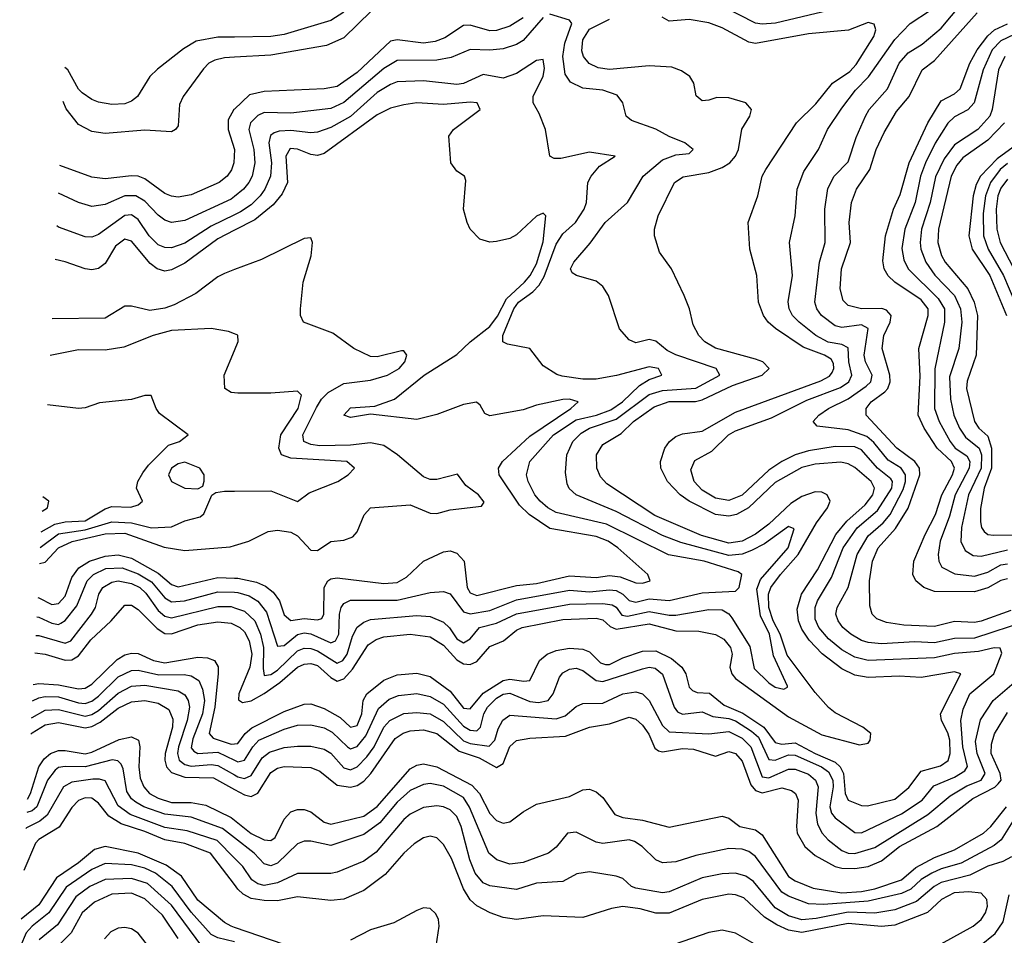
# Model space of a CAD drawing. Header units: inches. Extents: x 1173000 to 1307049, y 522583 to 678455.
# Tile 529 of 617: x 1199353 to 1202320, y 666083 to 668841. Entities that reach past the tile are written whole.
import ezdxf

# ---------------------------------------------------------------- set-up
doc = ezdxf.new("R2010")
doc.units = ezdxf.units.IN
doc.header["$MEASUREMENT"] = 0
doc.layers.add('B1696', color=7, linetype='Continuous')
doc.layers.add('B2606', color=7, linetype='Continuous')

msp = doc.modelspace()

# ---------------------------------------------------------------- linework, layer by layer
at = {"layer": 'B1696', "color": 5}
for points, elevation in [([(1200000, 668788.7), (1199950, 668788.1), (1199884.2, 668775.8), (1199846.4, 668753.6), (1199767.8, 668692.2), (1199745.4, 668670), (1199708.1, 668610), (1199690, 668595.7), (1199670, 668587.4), (1199630, 668585.8), (1199590, 668592.9), (1199570, 668600.4), (1199541, 668621), (1199530, 668632.1), (1199497.9, 668690), (1199489.1, 668697)], 1440), ([(1200000, 668728.1), (1199970, 668726.4), (1199940.5, 668719.5), (1199923.2, 668710), (1199906.8, 668693.2), (1199845.9, 668610), (1199834.1, 668585.9), (1199830, 668521.6), (1199822.6, 668510), (1199810, 668503), (1199730, 668508.5), (1199610, 668498.1), (1199570, 668504.3), (1199530, 668525.6), (1199492.5, 668572.5), (1199483.8, 668594.1)], 1420), ([(1200000, 668571.6), (1199998.2, 668570), (1199980.7, 668539.3), (1199981.4, 668510), (1199999.8, 668450), (1199998.3, 668410), (1199991, 668389), (1199977.7, 668370), (1199953.7, 668350), (1199870, 668313.6), (1199830, 668306.3), (1199810, 668308.9), (1199790, 668317.4), (1199730, 668361.6), (1199710, 668369.1), (1199690, 668371), (1199610, 668361.8), (1199570, 668366.6), (1199473.9, 668401.5)], 1380), ([(1200000, 668308.3), (1199990, 668300.4), (1199850, 668235.8), (1199810, 668230.1), (1199790, 668236.8), (1199770, 668251.9), (1199730, 668294.7), (1199703.2, 668310), (1199670, 668310.3), (1199610, 668283.8), (1199570, 668278.1), (1199530, 668290.1), (1199469.6, 668318)], 1360), ([(1200000, 668253.2), (1199930, 668218.9), (1199850, 668167.8), (1199810, 668153.3), (1199790, 668154.2), (1199770, 668163), (1199742.9, 668190), (1199710, 668239.2), (1199690, 668253.5), (1199670, 668251.3), (1199590, 668193.5), (1199570, 668186), (1199550, 668186.6), (1199470, 668215.9), (1199464.6, 668219.7)], 1340), ([(1200000, 668206.4), (1199950, 668180.3), (1199850, 668107.2), (1199810, 668086.9), (1199790, 668083.7), (1199766.8, 668090), (1199746, 668106), (1199690, 668173.7), (1199670, 668179.3), (1199641.8, 668158.2), (1199610, 668106.5), (1199590, 668091), (1199570, 668087.6), (1199550, 668090.5), (1199490, 668111.6), (1199459.4, 668118.3)], 1320), ([(1200000, 668088), (1199970, 668076.5), (1199950, 668066.2), (1199883.9, 668016.1), (1199818.2, 667981.8), (1199790, 667972), (1199744.7, 667964.7), (1199690, 667977.8), (1199670, 667977.8), (1199610, 667941.3), (1199450.2, 667939.4)], 1280), ([(1200000, 667894.5), (1199982, 667902), (1199930, 667910.2), (1199810, 667904.6), (1199755.1, 667890), (1199666.1, 667853.9), (1199610, 667845.4), (1199530, 667846), (1199444.5, 667829)], 1260), ([(1200000, 667717.1), (1199990, 667718), (1199970.5, 667730), (1199969.1, 667770), (1200000, 667844.4)], 1260), ([(1199417.3, 667298.2), (1199458.4, 667321.6), (1199490, 667328.6), (1199550, 667330.9), (1199610, 667367.8), (1199630, 667374.2), (1199688.1, 667371.9), (1199710, 667379.4), (1199722.6, 667390), (1199704.5, 667430), (1199708.6, 667450), (1199724.2, 667475.8), (1199741.1, 667498.9), (1199800.8, 667559.2), (1199834.8, 667570), (1199860.5, 667590), (1199774.4, 667654.4), (1199763.8, 667670), (1199749.1, 667709.1), (1199730, 667708.6), (1199690, 667696.9), (1199593.4, 667686.6), (1199550, 667671.2), (1199530, 667669.2), (1199436.9, 667680.7)], 1240), ([(1199414.9, 667251.3), (1199470, 667291.8), (1199550, 667303.8), (1199630, 667328.2), (1199690, 667325.5), (1199750, 667310.6), (1199810, 667313.2), (1199850, 667330.9), (1199897.1, 667342.9), (1199908.1, 667351.9), (1199931.4, 667408.6), (1199943.7, 667416.3), (1199970, 667420.7), (1200000, 667420.9)], 1260), ([(1199420.5, 667360.4), (1199436.5, 667370), (1199440.5, 667390), (1199422.7, 667403.2)], 1220), ([(1199412.4, 667202.7), (1199430, 667206.3), (1199469.9, 667250.1), (1199511.1, 667268.9), (1199610, 667292.3), (1199670, 667293.8), (1199788.2, 667251.8), (1199850, 667241.9), (1199987, 667253), (1200000, 667256.9)], 1280), ([(1199407.1, 667100.2), (1199410, 667099.7), (1199450, 667078.9), (1199470, 667082.1), (1199490, 667104.5), (1199510, 667160.9), (1199530.5, 667189.5), (1199562.7, 667210), (1199610, 667225), (1199650, 667228.7), (1199690, 667218.3), (1199770, 667174), (1199810, 667139.4), (1199830, 667132.8), (1199950, 667160.3), (1200000, 667158.9)], 1320), ([(1199404.2, 667042), (1199410, 667041.3), (1199450, 667022.4), (1199470, 667019.1), (1199477.2, 667022.8), (1199490, 667031), (1199525.1, 667074.9), (1199556.2, 667150), (1199575.4, 667170), (1199612.2, 667187.9), (1199662, 667190), (1199710, 667171.2), (1199750, 667147.9), (1199790, 667099.5), (1199810, 667087.2), (1199849.7, 667089.7), (1199950, 667117.2), (1200000, 667115.9)], 1340), ([(1199401.2, 666985.4), (1199410, 666985.6), (1199490, 666962.4), (1199506.4, 666970), (1199569.6, 667050.4), (1199580.8, 667070), (1199591.1, 667110), (1199602.9, 667130), (1199630, 667146.7), (1199650, 667150.4), (1199690, 667142.6), (1199715.2, 667130), (1199733.1, 667113.1), (1199770, 667061.2), (1199790, 667044.2), (1199810, 667038.8), (1199950, 667073.5), (1199990, 667072.7), (1200000, 667069.4)], 1360), ([(1199398.6, 666933.6), (1199430, 666929.9), (1199490, 666911.5), (1199510, 666912.2), (1199530, 666924.2), (1199567.4, 666972.6), (1199628.9, 667030), (1199670, 667077), (1199690, 667076.7), (1199710, 667063.7), (1199766.9, 667006.9), (1199790, 666992), (1199810, 666990.4), (1199890, 667018), (1199950, 667027.1), (1199990, 667023.2), (1200000, 667018.2)], 1380), ([(1199393.7, 666838.4), (1199410, 666841.2), (1199470, 666837.1), (1199530, 666824.8), (1199550, 666827), (1199570, 666839.1), (1199646.1, 666913.9), (1199670, 666927.4), (1199690, 666932.2), (1199710, 666931.1), (1199756.4, 666910), (1199790, 666903.1), (1199890, 666920.2), (1199918.6, 666918.6), (1199940.2, 666910), (1199951.2, 666891.2), (1199950.8, 666870.8), (1199940.7, 666770), (1199923.5, 666690), (1199936.1, 666676.1), (1199990, 666658.7), (1200000, 666659.7)], 1420), ([(1199391.1, 666788.5), (1199410, 666798.3), (1199430, 666802.2), (1199470, 666800.7), (1199530, 666782.8), (1199550, 666781.3), (1199570, 666788), (1199590, 666802.7), (1199650, 666861.2), (1199690, 666880.2), (1199710, 666881.2), (1199772.4, 666867.6), (1199848.1, 666868.1), (1199870, 666864.3), (1199892.3, 666850), (1199903.7, 666823.7), (1199909.3, 666790), (1199903.5, 666750), (1199874.8, 666674.8), (1199870, 666647.7), (1199877.2, 666637.2), (1199890, 666630.6), (1199950, 666634.6), (1200000, 666610.2)], 1440), ([(1199388.5, 666737.2), (1199390, 666738.8), (1199430, 666761), (1199470, 666763), (1199550, 666742.8), (1199570, 666747.4), (1199590, 666760.1), (1199650, 666812.3), (1199690, 666832.9), (1199730, 666836.2), (1199830, 666818.9), (1199850, 666806.9), (1199860.9, 666790), (1199864.8, 666770), (1199857.4, 666730), (1199831.3, 666650), (1199828, 666630), (1199833.6, 666610), (1199850, 666597.4), (1199870, 666592.5), (1199930, 666597.1), (1199950, 666594.5), (1200000, 666565.8)], 1460), ([(1199386, 666688.1), (1199390, 666692.5), (1199430, 666716.8), (1199470, 666723.2), (1199550, 666707.5), (1199570, 666711.2), (1199595.1, 666724.9), (1199650, 666766.7), (1199690, 666786.2), (1199730, 666790), (1199770, 666782.3), (1199802.7, 666762.7), (1199814, 666734), (1199813, 666710), (1199791.6, 666630), (1199790.4, 666610.4), (1199795.4, 666590), (1199810, 666572.6), (1199850, 666559.3), (1199936.9, 666556.9), (1200000, 666522.2)], 1480), ([(1199375.9, 666492.3), (1199385.6, 666510), (1199410, 666590), (1199426.2, 666613.8), (1199445.8, 666630), (1199470, 666638.9), (1199490, 666639.5), (1199550, 666629.1), (1199570, 666634), (1199652.1, 666672.1), (1199690, 666680.9), (1199710.3, 666670), (1199715.3, 666650), (1199711.6, 666590), (1199715.7, 666555.7), (1199726.7, 666530), (1199744, 666510), (1199770, 666495.8), (1199810, 666482.5), (1199870, 666483.1), (1199914.2, 666474.2), (1199990, 666437), (1200000, 666429.1)], 1520), ([(1200000, 666376.3), (1199964.2, 666404.2), (1199870, 666438.3), (1199790, 666447.9), (1199727.3, 666470), (1199703.2, 666483.2), (1199690, 666493.6), (1199675.3, 666515.3), (1199664.4, 666584.4), (1199658.2, 666598.2), (1199648.3, 666608.3), (1199631, 666611), (1199550, 666589.6), (1199490, 666591.4), (1199470, 666587.6), (1199459.6, 666580.4), (1199437, 666550), (1199404.4, 666470), (1199390, 666457.4), (1199373.9, 666452)], 1540), ([(1200000, 666315), (1199947.7, 666367.7), (1199857.4, 666397.4), (1199790, 666407.3), (1199686, 666446), (1199650, 666472.6), (1199610, 666547.9), (1199593.2, 666553.2), (1199572.8, 666552.8), (1199510, 666543.8), (1199484.8, 666530), (1199435.5, 666444.5), (1199413.7, 666426.3), (1199373.5, 666406.5), (1199371.4, 666404.3)], 1560), ([(1200000, 666235.1), (1199927.7, 666330), (1199850, 666358.8), (1199790, 666370.3), (1199730, 666395.7), (1199658.1, 666418.1), (1199621.5, 666441.5), (1199590, 666480.4), (1199570, 666495.2), (1199550, 666496.5), (1199530, 666488.5), (1199510, 666467.1), (1199471.5, 666408.5), (1199410, 666371.5), (1199399.9, 666360.1), (1199364.9, 666277.9)], 1580), ([(1200000, 666106.3), (1199989.8, 666109.8), (1199970, 666121), (1199890, 666188.7), (1199840.3, 666260.3), (1199794, 666294), (1199710, 666329.6), (1199610, 666350.2), (1199578.6, 666341.4), (1199530, 666300.5), (1199464.1, 666255.9), (1199410, 666174.8), (1199357.4, 666131.3)], 1620), ([(1200000, 666062.7), (1199950, 666075), (1199930, 666084.5), (1199870, 666151.9), (1199811.9, 666230), (1199762.2, 666270), (1199730, 666284.4), (1199690, 666295.1), (1199610, 666298.4), (1199570, 666280.7), (1199492.3, 666227.7), (1199440.6, 666150), (1199390.2, 666109.8), (1199372.4, 666090), (1199355, 666050), (1199352.7, 666040.3)], 1640), ([(1199901.9, 666050), (1199810, 666173.3), (1199738.2, 666238.2), (1199690, 666253.5), (1199610, 666250.2), (1199564.6, 666230), (1199521.6, 666198.4), (1199466.4, 666113.6), (1199411.1, 666068.9)], 1660), ([(1199830, 666072.8), (1199783.4, 666143.4), (1199730, 666192.1), (1199690, 666209.5), (1199630, 666206.5), (1199577.8, 666182.2), (1199540.9, 666150), (1199507.4, 666090), (1199447.3, 666030)], 1680), ([(1199761.9, 666021.9), (1199710, 666089.2), (1199690, 666101.8), (1199670, 666106.2), (1199650, 666104.1), (1199627.4, 666092.6), (1199607.9, 666072.1)], 1720)]:
    msp.add_lwpolyline(points, dxfattribs=dict(at, elevation=elevation))
at = {"layer": 'B1696', "color": 5, "elevation": 1260}
msp.add_lwpolyline([(1199850, 667507.9), (1199830, 667503.3), (1199810.1, 667490), (1199800.8, 667470), (1199810, 667449.6), (1199850, 667429.6), (1199890, 667428), (1199904.6, 667435.4), (1199908.9, 667451.1), (1199909, 667470), (1199896, 667490)], close=True, dxfattribs=at)
at = {"layer": 'B2606', "color": 5}
for points, elevation in [([(1201791.4, 668868.6), (1201630.1, 668830.1), (1201590, 668827.2), (1201570, 668830.7), (1201470, 668881.6)], 1440), ([(1202390, 667029.7), (1202230, 666977.8), (1202170, 666977.1), (1202110, 666963.9), (1202050, 666966.8), (1201950, 666961), (1201910, 666964.2), (1201890, 666971.1), (1201857.1, 666990), (1201833.6, 667010), (1201819, 667030), (1201812.8, 667050), (1201816.2, 667070), (1201849.3, 667130.7), (1201876.3, 667230), (1201910, 667286.5), (1201955.2, 667324.8), (1201975.6, 667350), (1202014.8, 667425.2), (1202022.4, 667450), (1202022.7, 667470), (1202009.4, 667489.4), (1201970, 667513.8), (1201927.2, 667567.2), (1201905.6, 667585.6), (1201850, 667605.3), (1201756.4, 667616.4), (1201743.6, 667630), (1201761.5, 667650), (1201790.2, 667670), (1201850, 667698.7), (1201903.4, 667736.6), (1201918, 667750), (1201921.4, 667770), (1201902.1, 667810), (1201897.4, 667830), (1201910, 667910.9), (1201890, 667921.9), (1201830, 667913.8), (1201810, 667918.3), (1201769.2, 667950), (1201755.2, 667970), (1201748.9, 667990), (1201763.4, 668110), (1201780.3, 668170), (1201779.3, 668270), (1201787.9, 668332.1), (1201807.2, 668370), (1201850, 668412.4), (1201874.1, 668485.9), (1201901.5, 668550), (1201913.3, 668570), (1201967.6, 668632.4), (1202003.6, 668710), (1202030, 668740.9), (1202072.4, 668767.6), (1202130, 668815.6), (1202192.3, 668890)], 1460), ([(1200000, 666610.2), (1200010, 666605.3), (1200030, 666610.6), (1200055.2, 666650), (1200073.8, 666670), (1200150, 666703.6), (1200190, 666715.7), (1200230, 666717.1), (1200270, 666707.4), (1200294.6, 666694.6), (1200340.4, 666650), (1200350, 666644.8), (1200370, 666650.9), (1200396.4, 666683.6), (1200433.7, 666766.3), (1200466.1, 666793.9), (1200494.8, 666805.2), (1200550, 666810.8), (1200590, 666801.7), (1200630, 666778.6), (1200690, 666712.6), (1200710, 666700.2), (1200730, 666698.9), (1200741.5, 666710), (1200751.8, 666750), (1200762.5, 666770), (1200790, 666797.4), (1200810, 666808.5), (1200830, 666811.7), (1200890, 666787.2), (1200916.2, 666783.8), (1200945.4, 666790), (1200960.5, 666810), (1200979.5, 666860.5), (1200990, 666873.7), (1201010, 666884.7), (1201030, 666886.9), (1201050, 666880.6), (1201090, 666850), (1201110, 666847), (1201230, 666884.9), (1201250, 666889.9), (1201267.7, 666887.7), (1201290, 666869.1), (1201325.3, 666770), (1201335.6, 666755.7), (1201350, 666748.3), (1201410, 666755.6), (1201441.9, 666741.9), (1201490, 666735.6), (1201510, 666728.3), (1201558, 666698), (1201579, 666679), (1201610, 666612.1), (1201630, 666609.7), (1201670, 666625.8), (1201690, 666625.4), (1201768.8, 666590), (1201790, 666575.1), (1201803.8, 666550), (1201804.6, 666530), (1201794.7, 666470), (1201799.6, 666450), (1201810, 666436.5), (1201870, 666392.4), (1201890, 666391.1), (1202010, 666448.6), (1202073, 666490), (1202107.6, 666532.4), (1202170, 666558.7), (1202201.5, 666578.5), (1202209.1, 666590.9), (1202195.4, 666650), (1202188.7, 666730), (1202195.7, 666764.3), (1202216.6, 666810), (1202288.1, 666870), (1202312.2, 666932.2), (1202307.7, 666947.7), (1202290, 666948.6), (1202242.5, 666937.5), (1202170, 666931.8), (1202110, 666918.9), (1201910, 666910.3), (1201870, 666920.6), (1201830, 666943), (1201790, 666975.8), (1201760.8, 667010), (1201750, 667034.9), (1201749.8, 667070), (1201757.3, 667090), (1201799.5, 667160.5), (1201834, 667250), (1201876.5, 667310), (1201938, 667362), (1201981.4, 667430), (1201982.9, 667450), (1201977.7, 667457.7), (1201937.7, 667490), (1201890, 667545.1), (1201870, 667553.8), (1201810, 667555), (1201730, 667542.1), (1201690, 667530.1), (1201649.6, 667510.4), (1201610, 667483.7), (1201530, 667408.3), (1201490, 667392), (1201450, 667399.2), (1201410, 667423.3), (1201385.6, 667450), (1201374.9, 667485.1), (1201387.4, 667512.6), (1201438.6, 667541.4), (1201489.1, 667590), (1201510, 667602.8), (1201618, 667642), (1201725.1, 667694.9), (1201826.8, 667733.2), (1201851.3, 667750), (1201860.5, 667770), (1201851.8, 667810), (1201850, 667852.7), (1201830, 667862.8), (1201789.4, 667869.4), (1201752.4, 667890), (1201701.5, 667930), (1201681.6, 667950), (1201671.4, 667970), (1201668.9, 667991.1), (1201682.1, 668070), (1201673.2, 668170), (1201690.1, 668250), (1201696.1, 668330), (1201716.1, 668383.9), (1201759.8, 668450), (1201787.3, 668510), (1201830, 668574.9), (1201871.4, 668628.6), (1201910.9, 668669.1), (1201990, 668781.4), (1202036.6, 668830), (1202097.2, 668870)], 1440), ([(1200412.7, 668867.3), (1200330, 668786.8), (1200277.1, 668762.9), (1200110, 668734.4), (1200000, 668728.1)], 1420), ([(1200330, 668863.8), (1200290, 668838.3), (1200150, 668796.3), (1200109.9, 668790.1), (1200000, 668788.7)], 1440), ([(1200000, 667069.4), (1200030, 667059.5), (1200061, 667030), (1200078.8, 666990), (1200087.3, 666950), (1200086.2, 666886.2), (1200090, 666865.5), (1200110, 666868), (1200130, 666881.4), (1200190, 666939.8), (1200210, 666947.6), (1200230, 666946.4), (1200250, 666939.1), (1200310, 666902.6), (1200326.6, 666910), (1200339.2, 666930), (1200355.8, 666984.2), (1200369.6, 667010.4), (1200390, 667026.2), (1200410, 667033.6), (1200550, 667045.9), (1200590, 667043), (1200630, 667025.6), (1200648.4, 667008.4), (1200670, 666976.2), (1200690, 666963.8), (1200710, 666975.3), (1200738.2, 667010), (1200790, 667022.7), (1200850, 667051.2), (1201010, 667080), (1201110, 667082.6), (1201137.9, 667077.9), (1201150, 667070.6), (1201167.5, 667047.5), (1201184.2, 667044.2), (1201250, 667058.5), (1201310, 667046.9), (1201330, 667047.1), (1201430, 667064.1), (1201470, 667062.7), (1201490, 667051.1), (1201499.2, 667039.2), (1201552.9, 666952.9), (1201566.7, 666886.7), (1201610, 666843.3), (1201630, 666829.9), (1201655.8, 666824.2), (1201667, 666830), (1201666.7, 666833.3), (1201624.2, 666924.2), (1201612.6, 666990), (1201585.1, 667045.1), (1201574.5, 667125.5), (1201585.5, 667154.5), (1201668.5, 667250), (1201686.6, 667306.6), (1201670, 667314), (1201597.6, 667262.4), (1201558.5, 667241.5), (1201530, 667230.6), (1201490, 667226.8), (1201345.6, 667265.6), (1201290, 667286.9), (1201150, 667359.7), (1201029.8, 667409.8), (1201009, 667429), (1201002.5, 667442.5), (1200997.2, 667477.2), (1201002, 667530), (1201019.3, 667570), (1201044.5, 667595.5), (1201069.5, 667610.5), (1201150, 667637.8), (1201250, 667711.8), (1201290, 667724.1), (1201390, 667730.7), (1201462.7, 667770), (1201451.3, 667790), (1201330, 667830.8), (1201304.2, 667844.2), (1201270, 667872.5), (1201250, 667877.2), (1201210, 667867.8), (1201190, 667876.5), (1201160.2, 667910), (1201127.2, 668010), (1201110, 668036.9), (1201090, 668053.6), (1201030.3, 668070.3), (1201018, 668078), (1201012.7, 668090), (1201022.8, 668110), (1201072.4, 668167.6), (1201117.6, 668230), (1201184.2, 668290), (1201232.2, 668370), (1201290, 668419), (1201330, 668433.4), (1201370, 668438), (1201382.8, 668450), (1201357.6, 668470), (1201310, 668488.6), (1201270, 668511.1), (1201196.9, 668536.9), (1201180.9, 668550), (1201170.2, 668590.2), (1201153.6, 668613.6), (1201110, 668628.3), (1201050, 668634.3), (1201012.7, 668652.7), (1200996.9, 668676.9), (1200989.6, 668729.6), (1200996.1, 668770), (1201016.9, 668830), (1201010, 668839.5), (1200950, 668858.1)], 1360), ([(1200000, 666659.7), (1200010, 666660.8), (1200032.4, 666690), (1200052.8, 666707.2), (1200150, 666757), (1200210, 666778.5), (1200230, 666779.9), (1200270, 666766), (1200318.2, 666738.2), (1200350, 666709.9), (1200370, 666714.9), (1200383.5, 666750), (1200388, 666790), (1200399.1, 666810), (1200450, 666850.9), (1200490, 666867.7), (1200550, 666872.1), (1200590, 666861.8), (1200650, 666818.2), (1200690, 666766.8), (1200710, 666765), (1200750, 666812.5), (1200810, 666850.4), (1200830, 666854.5), (1200871.9, 666848.1), (1200890.3, 666849.7), (1200919.5, 666910), (1200942.5, 666930), (1200970, 666940.8), (1201010, 666947.4), (1201050, 666944.7), (1201070, 666936.7), (1201102.9, 666902.9), (1201118.5, 666898.5), (1201130, 666898.6), (1201170, 666918.7), (1201230, 666938.9), (1201270, 666939.3), (1201316.6, 666916.6), (1201348.7, 666890), (1201360.1, 666870), (1201370.2, 666830.2), (1201380.3, 666820.3), (1201394.1, 666814.1), (1201431.6, 666811.6), (1201476.1, 666776.1), (1201532, 666752), (1201595.6, 666710), (1201630, 666662.9), (1201650, 666658.4), (1201690, 666662.3), (1201750, 666629.8), (1201810, 666604.5), (1201825.3, 666590), (1201835.8, 666570), (1201840.9, 666510), (1201849.1, 666490), (1201890, 666473.4), (1201907.4, 666472.6), (1201990, 666492.4), (1202032.4, 666527.6), (1202070, 666577.3), (1202127.3, 666592.7), (1202150.4, 666609.6), (1202157.1, 666630), (1202156.1, 666670), (1202150, 666692.8), (1202130.7, 666730), (1202128.1, 666750), (1202189, 666870), (1202170, 666876.2), (1202070, 666859.7), (1202002.9, 666862.9), (1201910, 666859.7), (1201870, 666866.5), (1201830, 666885.5), (1201770.7, 666930.7), (1201731.5, 666971.5), (1201710, 667004.6), (1201699.7, 667030), (1201695.4, 667064.6), (1201709.2, 667110), (1201756.7, 667183.3), (1201812.3, 667290), (1201845.3, 667330), (1201900.8, 667379.2), (1201923.4, 667410), (1201928.8, 667430), (1201919, 667450), (1201870, 667491.6), (1201850, 667503.1), (1201827.5, 667507.5), (1201750, 667501.8), (1201710, 667491.6), (1201630, 667446.8), (1201549.6, 667370), (1201512.5, 667350), (1201490, 667345.1), (1201450, 667350.5), (1201370.4, 667390.4), (1201343.4, 667410), (1201304.6, 667450), (1201285.2, 667490), (1201284.1, 667510), (1201296.9, 667550), (1201311.2, 667570), (1201330, 667585.1), (1201350, 667593.4), (1201410, 667601.6), (1201510, 667659), (1201766.9, 667753.1), (1201793.1, 667766.9), (1201801.5, 667778.5), (1201806.2, 667790), (1201805.2, 667805.2), (1201798, 667818), (1201778.5, 667830), (1201714, 667854), (1201630.7, 667910.7), (1201608.3, 667930), (1201594.3, 667950), (1201579.2, 667990), (1201574.7, 668070), (1201552.9, 668150), (1201547.8, 668230), (1201577.3, 668310), (1201590.1, 668370), (1201601.5, 668390), (1201693.8, 668530), (1201752.4, 668587.6), (1201802.2, 668650), (1201854.8, 668685.2), (1201874.1, 668705.9), (1201927, 668790), (1201932.6, 668810), (1201927.4, 668827.4), (1201910, 668832.7), (1201850.6, 668809.4), (1201730, 668798.2), (1201570, 668768.9), (1201550, 668773), (1201470, 668816.2), (1201430, 668831.7), (1201370, 668841.2), (1201310, 668836.3), (1201289, 668849)], 1420), ([(1200930, 668848), (1200870, 668778), (1200850, 668766.5), (1200810, 668753.4), (1200770, 668749.1), (1200710, 668751.3), (1200652.9, 668727.1), (1200610, 668718.9), (1200490, 668717.9), (1200450, 668694.1), (1200330, 668591.8), (1200290, 668573.3), (1200170, 668559), (1200090, 668560.9), (1200070, 668552.4), (1200047.9, 668530), (1200043.2, 668510), (1200058, 668450), (1200061.1, 668410), (1200053.2, 668370), (1200043.2, 668350), (1200027.6, 668330), (1200000, 668308.3)], 1360), ([(1200870, 668846.1), (1200830, 668821.7), (1200790, 668808.9), (1200770, 668807.7), (1200710, 668824.2), (1200690, 668823.4), (1200633.7, 668786.3), (1200604.9, 668775.1), (1200569.4, 668770.6), (1200490, 668780.5), (1200470, 668775.8), (1200370, 668681.7), (1200310, 668639.9), (1200270, 668632.3), (1200090, 668624.6), (1200045.8, 668614.2), (1200000, 668571.6)], 1380), ([(1200000, 667018.2), (1200016.2, 667010), (1200030, 666996.5), (1200044.7, 666970), (1200052.4, 666930), (1200046.8, 666890), (1200013.1, 666810), (1200012.2, 666792.2), (1200023.8, 666783.8), (1200050, 666788.7), (1200090, 666810.8), (1200136.3, 666843.7), (1200190, 666890.4), (1200210, 666899.6), (1200230, 666901.1), (1200250, 666895.4), (1200290, 666859.5), (1200310, 666847.7), (1200330, 666854.7), (1200355.3, 666884.7), (1200402.8, 666957.2), (1200426.6, 666973.4), (1200450, 666981.5), (1200530, 666989.7), (1200590, 666981.9), (1200630, 666956.7), (1200670, 666912.9), (1200690, 666900.2), (1200710, 666898.8), (1200730, 666907.1), (1200770, 666952.8), (1200810.6, 666969.4), (1200850, 667002.1), (1200866.6, 667010), (1200990, 667034.3), (1201090, 667038.4), (1201110, 667032.8), (1201132.4, 667012.4), (1201150, 667004.6), (1201250, 667021.1), (1201330, 666999.7), (1201399.2, 666999.2), (1201450, 666988.5), (1201474.6, 666974.6), (1201494.8, 666950), (1201499.9, 666930), (1201493.1, 666890), (1201499, 666870), (1201510, 666856.3), (1201670, 666741), (1201770, 666686.3), (1201883.7, 666656.3), (1201910, 666661.7), (1201915.9, 666670), (1201918, 666690), (1201894, 666710), (1201810, 666752.3), (1201790, 666768.4), (1201750, 666813.9), (1201666, 666926), (1201644.7, 666990), (1201623.1, 667030), (1201610.4, 667070), (1201609.5, 667110), (1201616.1, 667130), (1201645.1, 667170), (1201698.6, 667230), (1201754.5, 667325.5), (1201787, 667370), (1201795.6, 667390), (1201785.9, 667410), (1201770, 667417.3), (1201750, 667418.2), (1201710, 667404.9), (1201676.9, 667383.1), (1201610, 667321.2), (1201570, 667290.8), (1201530, 667270.3), (1201490, 667264), (1201407.2, 667287.2), (1201267.2, 667347.2), (1201122.5, 667442.5), (1201103.6, 667463.6), (1201091.7, 667490), (1201090.9, 667530), (1201110, 667560.8), (1201165.4, 667594.6), (1201202.3, 667630), (1201265, 667675), (1201310, 667690.5), (1201389.3, 667690.7), (1201410, 667695.3), (1201501.3, 667738.7), (1201590.7, 667770), (1201611.4, 667790), (1201591.9, 667810), (1201570, 667818.6), (1201450, 667851), (1201417.8, 667870), (1201399.8, 667890), (1201382.1, 667922.1), (1201371.6, 667970), (1201355, 668010), (1201316.9, 668090), (1201280.7, 668140.7), (1201266.2, 668190), (1201265.4, 668210), (1201276.8, 668250), (1201326, 668350), (1201352.3, 668367.7), (1201430, 668381.1), (1201470, 668395.6), (1201493, 668410), (1201510.2, 668429.8), (1201518.6, 668450), (1201528.6, 668511.4), (1201553.2, 668550), (1201557.9, 668570), (1201540.9, 668590), (1201490, 668605.8), (1201453.5, 668606.5), (1201430, 668598.2), (1201410, 668596.9), (1201391.4, 668611.4), (1201384.2, 668650), (1201372.4, 668670), (1201347.3, 668687.3), (1201318, 668698), (1201250, 668701.7), (1201130, 668691.2), (1201095.6, 668695.6), (1201068.6, 668708.6), (1201051.8, 668730), (1201046.8, 668746.8), (1201050, 668780.3), (1201070, 668812), (1201130, 668842.4)], 1380), ([(1202339.3, 667060.7), (1202250, 667028.8), (1202230, 667024.5), (1202170, 667028.4), (1202110, 667012.6), (1202017.1, 667017.1), (1201964.6, 667024.6), (1201936, 667036), (1201922, 667050), (1201915.3, 667075.3), (1201914.2, 667150), (1201922.5, 667210), (1201939.6, 667250), (1201992.2, 667307.8), (1202030.5, 667369.5), (1202065.7, 667470), (1202064.6, 667490), (1202050.9, 667510), (1201996.3, 667550), (1201904.2, 667650), (1201904, 667670), (1201919.2, 667690), (1201960, 667720), (1201968.8, 667730), (1201975.6, 667750), (1201974.6, 667770), (1201952.1, 667850), (1201956.9, 667890), (1201976.4, 667930), (1201979.6, 667950), (1201965.4, 667965.4), (1201950.9, 667970.9), (1201890.1, 667970.1), (1201850, 667979.6), (1201834.6, 667994.6), (1201825.8, 668030), (1201829.7, 668090), (1201856.2, 668170), (1201852.1, 668230), (1201859.5, 668290), (1201874.7, 668330), (1201914.7, 668390), (1201934.4, 668450), (1201958.4, 668501.6), (1201995.4, 668564.6), (1202033.5, 668610), (1202072.8, 668690), (1202110, 668718.5), (1202238.5, 668861.5)], 1480), ([(1202330, 667156.1), (1202310, 667151.7), (1202270, 667129.1), (1202230, 667117.5), (1202110, 667118.8), (1202077.8, 667130), (1202053.9, 667150), (1202044.7, 667170), (1202047.9, 667210), (1202081.5, 667290), (1202112.7, 667350), (1202132.1, 667410), (1202163.9, 667470), (1202169.6, 667490), (1202160.6, 667510), (1202118, 667550), (1202078.7, 667610), (1202060.5, 667650), (1202066.8, 667766.8), (1202062.3, 667850), (1202091.1, 667950), (1202090.3, 667970), (1202070, 667996.7), (1201990.1, 668050), (1201969.6, 668069.6), (1201958.5, 668090), (1201954.3, 668114.3), (1201962.4, 668190), (1201986.2, 668270), (1202005.8, 668314.2), (1202033, 668410), (1202089.5, 668530), (1202130, 668596.5), (1202170, 668617.6), (1202187.3, 668632.7), (1202215.7, 668710), (1202238, 668750), (1202270, 668792.1), (1202290.8, 668810), (1202330, 668828.6)], 1520), ([(1202350, 668795.9), (1202310, 668777), (1202283.8, 668750), (1202256, 668690), (1202229.3, 668590), (1202210.3, 668569.7), (1202170, 668548.6), (1202150, 668529.4), (1202111.3, 668468.7), (1202082.1, 668410), (1202067.3, 668370), (1202051, 668290), (1202020.5, 668210), (1202011.5, 668151.5), (1202017.1, 668117.1), (1202030.4, 668090), (1202120.8, 668000.8), (1202139.8, 667970), (1202140.3, 667930), (1202110.9, 667789.1), (1202109.5, 667670), (1202123.5, 667630), (1202156.8, 667570), (1202172.3, 667550), (1202207.1, 667527.1), (1202215.8, 667510), (1202214.2, 667490), (1202172.2, 667410), (1202154.6, 667345.4), (1202126.7, 667270), (1202120.8, 667230), (1202122.6, 667210), (1202131.4, 667191.4), (1202171.1, 667171.1), (1202230, 667164.7), (1202270, 667176.4), (1202310, 667198.4), (1202330, 667202.1)], 1540), ([(1202321.5, 668730), (1202302.5, 668690), (1202283.5, 668570), (1202276.5, 668550), (1202239.9, 668510), (1202170, 668463.5), (1202138.5, 668421.5), (1202112.5, 668367.5), (1202096.6, 668290), (1202070.6, 668210), (1202066.2, 668170), (1202068.6, 668150), (1202083.1, 668110), (1202111.1, 668071.1), (1202170, 668010.5), (1202187.9, 667970), (1202192.3, 667930), (1202183.3, 667850), (1202154.6, 667765.4), (1202157.9, 667697.9), (1202167.5, 667650), (1202184.8, 667610), (1202203.3, 667583.3), (1202244.6, 667550), (1202251.7, 667530), (1202249.9, 667490), (1202211.9, 667410), (1202190.7, 667310.7), (1202189.2, 667269.2), (1202201.7, 667241.7), (1202226.7, 667226.7), (1202250, 667225), (1202330, 667243.5)], 1560), ([(1200000, 667115.9), (1200010, 667115.7), (1200044.8, 667104.8), (1200070, 667089), (1200096.2, 667056.2), (1200130, 666954.1), (1200150, 666956.1), (1200190, 666989.2), (1200210, 666993.6), (1200230, 666990.4), (1200290, 666963.6), (1200304.1, 666970), (1200314.9, 666990), (1200316.4, 667050), (1200321.4, 667070), (1200330, 667082.4), (1200350, 667091.8), (1200490, 667092.5), (1200590, 667115.1), (1200630, 667118.8), (1200650, 667111.2), (1200690, 667056.6), (1200710, 667051.2), (1200770, 667061.1), (1200850, 667093.3), (1201010, 667122), (1201070, 667117.5), (1201130, 667123.8), (1201150, 667120.9), (1201170.2, 667110.2), (1201190, 667091.4), (1201210, 667086), (1201250, 667095.9), (1201310, 667090.7), (1201410, 667114.1), (1201510, 667119.6), (1201520.7, 667130), (1201529.4, 667169.4), (1201517.6, 667177.6), (1201415.5, 667210), (1201308.4, 667228.4), (1201121.5, 667321.5), (1200970, 667355.9), (1200944.4, 667370), (1200921.6, 667390), (1200905.2, 667410), (1200884.8, 667450), (1200880.4, 667470), (1200890.1, 667510), (1200961.9, 667590), (1201030, 667635.6), (1201090.7, 667650), (1201134.1, 667665.9), (1201169.5, 667690), (1201221.1, 667738.9), (1201250, 667756.6), (1201288.2, 667770), (1201277.7, 667790), (1201250, 667795.6), (1201151.2, 667768.8), (1201090, 667757.9), (1201050, 667757.6), (1200987.3, 667767.3), (1200972, 667772), (1200930, 667798), (1200890.2, 667850.2), (1200823.1, 667863.1), (1200808.9, 667870), (1200809.2, 667890), (1200841.6, 667970), (1200855.8, 667990), (1200898.7, 668021.3), (1200918.5, 668041.5), (1200933.2, 668066.8), (1200970, 668164.7), (1200990, 668195.6), (1201027.9, 668230), (1201053.6, 668270), (1201061.2, 668290), (1201065.4, 668350), (1201075.1, 668370), (1201100, 668400), (1201147.7, 668430), (1201070, 668441.6), (1200983.2, 668423.2), (1200963, 668423), (1200950.3, 668430.3), (1200937.6, 668510), (1200918.4, 668558.4), (1200900.2, 668590), (1200900.1, 668610), (1200930, 668671.2), (1200934, 668694), (1200930, 668721.5), (1200910, 668717.9), (1200850, 668679.3), (1200810, 668665.1), (1200750, 668676), (1200690, 668649.1), (1200670, 668645.4), (1200570, 668657.1), (1200490, 668653.3), (1200470, 668646.2), (1200430, 668621.5), (1200350, 668549.2), (1200290, 668516), (1200250, 668502.5), (1200230, 668500.4), (1200170, 668507.5), (1200134.7, 668505.3), (1200120, 668500), (1200108.2, 668491.8), (1200103.1, 668470), (1200111.3, 668410), (1200108.3, 668370), (1200091.9, 668330), (1200077.3, 668310), (1200050, 668283.6), (1200018, 668262), (1200000, 668253.2)], 1340), ([(1200000, 667158.9), (1200010, 667158.6), (1200066.3, 667146.3), (1200094, 667134), (1200116.4, 667116.4), (1200135.6, 667090), (1200150, 667047.9), (1200170, 667031.1), (1200210, 667037.4), (1200250, 667032.9), (1200262.9, 667037.1), (1200269.7, 667050.3), (1200270.1, 667129.9), (1200281, 667150), (1200290, 667156.7), (1200310, 667159.9), (1200450, 667141.9), (1200490, 667145.2), (1200518.8, 667161.2), (1200570.1, 667209.9), (1200630, 667237.4), (1200650, 667241.1), (1200670, 667233.3), (1200692.5, 667210), (1200700.9, 667130), (1200710, 667114.5), (1200730, 667105.9), (1200850, 667136.6), (1200910, 667142.5), (1201010, 667165.2), (1201090, 667160.2), (1201130, 667166.5), (1201162.6, 667162.6), (1201210, 667144.9), (1201230, 667143.9), (1201253, 667150), (1201245.7, 667170), (1201155.6, 667250), (1201125.8, 667270), (1201090, 667284), (1200950, 667308.3), (1200888, 667350), (1200858.7, 667378.7), (1200797.4, 667470), (1200795.5, 667490), (1200808, 667510), (1200890, 667586.1), (1201013.6, 667670), (1201035.5, 667690), (1201010, 667697.6), (1200990, 667696.7), (1200910, 667679.2), (1200870, 667665.4), (1200770, 667647.6), (1200754.6, 667654.6), (1200740, 667680), (1200729.2, 667689.2), (1200690, 667681.5), (1200610, 667651.1), (1200550, 667636.3), (1200410, 667652.4), (1200350, 667642.9), (1200329.6, 667650), (1200350, 667671.5), (1200423, 667677), (1200481.9, 667698.1), (1200571.3, 667770), (1200670, 667832), (1200710.3, 667870), (1200770, 667916.2), (1200792.3, 667947.7), (1200820, 668000), (1200874.1, 668050), (1200890.8, 668070), (1200910, 668105.1), (1200930, 668171.8), (1200938.2, 668250), (1200930, 668258.6), (1200910, 668249.2), (1200850, 668192.6), (1200830, 668181.5), (1200790, 668172.8), (1200770, 668170.3), (1200739.9, 668179.9), (1200710.3, 668210), (1200700.9, 668230), (1200690.3, 668270), (1200697, 668357), (1200693, 668370), (1200670, 668384.4), (1200651.8, 668410), (1200645.8, 668490), (1200659.7, 668510), (1200740.2, 668570), (1200731.8, 668590), (1200710, 668592.6), (1200630, 668585.3), (1200550, 668590.4), (1200510, 668584.8), (1200470, 668574.2), (1200430, 668554.8), (1200270, 668437.4), (1200250, 668431.8), (1200230, 668434.4), (1200190, 668450.7), (1200167.5, 668452.5), (1200155.3, 668430), (1200159.8, 668350), (1200143.6, 668316.4), (1200116.7, 668283.3), (1200061.5, 668238.5), (1200000, 668206.4)], 1320), ([(1202321, 668530), (1202270, 668477.7), (1202195.3, 668424.7), (1202177.2, 668402.8), (1202160, 668370), (1202121.3, 668210), (1202119.5, 668170), (1202130.4, 668130.4), (1202141.4, 668110), (1202210, 668030), (1202229.1, 667990), (1202239.7, 667950), (1202235.5, 667830), (1202208.1, 667751.9), (1202206.3, 667730), (1202229.8, 667630), (1202243.6, 667610), (1202270, 667586.5), (1202281.7, 667550), (1202281.6, 667490), (1202259.7, 667430), (1202248.7, 667368.7), (1202248.1, 667328.1), (1202251.1, 667311.1), (1202259.2, 667299.2), (1202270.1, 667290.1), (1202287.7, 667287.7), (1202390, 667289.3)], 1580), ([(1202391.1, 668488.9), (1202298.3, 668421.7), (1202248.5, 668370), (1202235.5, 668344.5), (1202226.2, 668310), (1202213.2, 668190), (1202223.7, 668150), (1202276.8, 668070), (1202326.9, 667950)], 1620), ([(1202330, 668407.7), (1202307.9, 668390), (1202278.7, 668350), (1202263.1, 668310), (1202256.7, 668256.7), (1202257.3, 668190), (1202271.9, 668150), (1202317.7, 668070), (1202369, 667950)], 1640), ([(1202330, 668360.2), (1202310, 668333.7), (1202300.9, 668310), (1202296, 668270), (1202297.7, 668210), (1202307.2, 668170), (1202349, 668090)], 1660), ([(1200000, 667256.9), (1200043.7, 667270), (1200101.2, 667298.8), (1200130, 667303.4), (1200170, 667297.2), (1200190, 667286.5), (1200230, 667242.7), (1200250, 667242), (1200290, 667269.3), (1200330, 667273), (1200357.2, 667282.8), (1200370, 667297.6), (1200390.8, 667349.2), (1200410, 667370.8), (1200530, 667379.7), (1200590, 667354), (1200610, 667353.6), (1200650, 667364.4), (1200744.9, 667375.1), (1200752.4, 667387.6), (1200735.9, 667410), (1200697.4, 667437.4), (1200672.2, 667472.2), (1200610, 667455.6), (1200590, 667455.7), (1200570, 667463.3), (1200491.8, 667530), (1200450, 667558.4), (1200410, 667565.9), (1200350, 667558.8), (1200256.9, 667556.9), (1200230, 667560.7), (1200209.2, 667570), (1200206.5, 667590), (1200247, 667673), (1200262.3, 667697.7), (1200282.5, 667717.5), (1200330, 667745.2), (1200410, 667755.4), (1200460.8, 667770), (1200496.3, 667790), (1200513.7, 667810), (1200519.5, 667830), (1200510, 667843.5), (1200503.4, 667843.4), (1200430, 667825.4), (1200410, 667826.6), (1200359.6, 667850), (1200296.3, 667896.3), (1200208.4, 667930), (1200198.9, 667950), (1200198.8, 667970), (1200206.9, 668050), (1200231.2, 668130), (1200234.7, 668170), (1200230, 668184), (1200210, 668181.8), (1200081, 668119), (1200000, 668088)], 1280), ([(1200000, 667844.4), (1200011.1, 667871.1), (1200010, 667890.4), (1200000, 667894.5)], 1260), ([(1200000, 667420.9), (1200110, 667421.4), (1200190.1, 667389.9), (1200224.7, 667415.3), (1200311.2, 667450), (1200342.4, 667470), (1200362, 667490), (1200339.1, 667510), (1200170, 667519.7), (1200141.8, 667530), (1200133.5, 667550), (1200139.9, 667590), (1200192.4, 667670), (1200202.5, 667710), (1200190, 667722), (1200110, 667715.7), (1200010, 667716.1), (1200000, 667717.1)], 1260), ([(1200000, 666565.8), (1200010, 666560.1), (1200030, 666555.3), (1200050, 666564.1), (1200083.3, 666616.7), (1200105.3, 666634.7), (1200150, 666648.3), (1200190, 666652.8), (1200230, 666652.3), (1200270, 666643.7), (1200290, 666631), (1200330, 666586.8), (1200350, 666581.2), (1200370, 666589.6), (1200399.4, 666620.6), (1200421.1, 666650), (1200450.2, 666709.8), (1200468, 666730), (1200510, 666750.5), (1200550, 666754.1), (1200590, 666749.5), (1200630, 666726.8), (1200690, 666668.1), (1200710, 666660.1), (1200767.7, 666652.3), (1200785.1, 666670), (1200795.1, 666704.9), (1200809.2, 666730.8), (1200830, 666745.3), (1200970, 666734.4), (1200996.6, 666743.4), (1201030, 666771.6), (1201050, 666781), (1201110, 666782.3), (1201170, 666809.6), (1201210, 666816.2), (1201230, 666809.5), (1201250, 666790), (1201290, 666714.4), (1201310, 666695.4), (1201430, 666689), (1201490, 666696.2), (1201530, 666676.2), (1201556.1, 666650), (1201590, 666560.4), (1201610, 666556.7), (1201670, 666583.4), (1201690, 666582.7), (1201730, 666567.6), (1201750.9, 666550), (1201759.5, 666530), (1201752.2, 666450), (1201757.6, 666417.6), (1201770.7, 666390.7), (1201789.4, 666370), (1201830, 666338), (1201850, 666329.7), (1201870, 666328.8), (1201930, 666346.7), (1202090, 666446.3), (1202157, 666503), (1202207.2, 666532.8), (1202250.8, 666550), (1202262.7, 666570), (1202238.6, 666630), (1202233.6, 666666.4), (1202248.7, 666731.3), (1202286.2, 666790), (1202357.2, 666850)], 1460), ([(1200000, 666522.2), (1200030, 666505.7), (1200050, 666500.8), (1200070, 666510.4), (1200110, 666573.2), (1200130, 666586.2), (1200150, 666591.4), (1200230, 666587.7), (1200257.4, 666577.4), (1200310, 666535.3), (1200350, 666529.3), (1200370, 666533.5), (1200390, 666546.8), (1200410.8, 666570), (1200484.6, 666675.4), (1200508.3, 666691.7), (1200530, 666698.2), (1200570, 666701.6), (1200610, 666690.5), (1200677.5, 666637.5), (1200737.2, 666617.2), (1200790, 666587.7), (1200810, 666599.9), (1200830, 666650.9), (1200850, 666669.5), (1200890, 666676.4), (1200997.5, 666682.5), (1201070, 666709.9), (1201130, 666719.9), (1201190, 666739.5), (1201210, 666734.1), (1201230, 666716.1), (1201248.3, 666688.3), (1201266.7, 666646.7), (1201278.2, 666638.2), (1201290, 666635.4), (1201350, 666645.4), (1201383.6, 666643.6), (1201450, 666622.7), (1201490, 666636.7), (1201510, 666630.7), (1201530, 666607), (1201556.3, 666536.3), (1201570, 666519.2), (1201590, 666512), (1201650, 666526.4), (1201679.1, 666519.1), (1201690.9, 666510), (1201699, 666490), (1201693.6, 666410), (1201696.2, 666390), (1201718.7, 666350), (1201750, 666323.4), (1201810, 666290.2), (1201830, 666285), (1201870, 666283.6), (1201910, 666290.2), (1201950, 666307.1), (1202004.5, 666350), (1202116.7, 666410), (1202225.3, 666494.7), (1202291.1, 666528.9), (1202301.5, 666538.5), (1202310.2, 666550), (1202307.3, 666570), (1202280.7, 666630), (1202281.3, 666658.7), (1202290.2, 666689.8), (1202330, 666753.8)], 1480), ([(1200000, 666429.1), (1200050, 666389.7), (1200090, 666370.6), (1200110, 666368), (1200122.7, 666377.3), (1200150, 666432.4), (1200170, 666454.1), (1200190, 666461.8), (1200210, 666461.9), (1200230, 666454.2), (1200270, 666423.5), (1200290, 666417.4), (1200390, 666441.9), (1200430, 666470.9), (1200530, 666584.5), (1200550, 666595.4), (1200570, 666599.4), (1200610, 666590.2), (1200715.2, 666535.2), (1200738.5, 666510), (1200770, 666449.9), (1200790, 666428), (1200810, 666420.1), (1200830, 666423.9), (1200870, 666455), (1200910, 666478), (1201010, 666500.5), (1201050, 666520.7), (1201070, 666523.2), (1201090, 666514.5), (1201110, 666497.3), (1201146.2, 666446.2), (1201170, 666437.1), (1201230, 666429), (1201310, 666408.2), (1201470, 666441.6), (1201490, 666435.2), (1201523.1, 666410), (1201570, 666400.6), (1201590, 666385.1), (1201670, 666260.1), (1201690, 666246.2), (1201744.1, 666224.1), (1201830, 666210.6), (1201890, 666214.5), (1201930, 666222.4), (1202010, 666249.3), (1202053.3, 666286.7), (1202110, 666316.8), (1202170, 666340.3), (1202257.6, 666390), (1202279.9, 666410), (1202326.6, 666470)], 1520), ([(1202361.2, 666450), (1202310.7, 666370), (1202290, 666353.4), (1202190, 666300), (1202130, 666282.8), (1202101.5, 666270), (1202070, 666250.4), (1202038.5, 666221.5), (1202010, 666208.3), (1201910, 666185), (1201775, 666175), (1201730, 666177.3), (1201670, 666200.7), (1201650, 666212.9), (1201570, 666320.1), (1201550, 666334.9), (1201530, 666342.5), (1201490, 666343.7), (1201390, 666323.4), (1201330, 666304), (1201290, 666300.5), (1201270, 666309.9), (1201228.3, 666350), (1201205.3, 666365.3), (1201189.9, 666369.9), (1201110, 666358.9), (1201090, 666362.9), (1201030, 666393.4), (1201004, 666390), (1200970, 666348.2), (1200946, 666330), (1200870, 666302.1), (1200830, 666296.7), (1200790.8, 666310), (1200766.7, 666330), (1200708.4, 666468.4), (1200690, 666497.4), (1200630, 666532.2), (1200590, 666540.1), (1200570, 666537.3), (1200530, 666519), (1200490, 666484.1), (1200438.2, 666421.8), (1200390, 666386.2), (1200290, 666353.4), (1200230, 666366.3), (1200210, 666366.4), (1200190, 666357.6), (1200130, 666299.6), (1200110, 666291.9), (1200090, 666297.9), (1200059.3, 666330), (1200000, 666376.3)], 1540), ([(1202341.5, 666318.5), (1202315.3, 666304.7), (1202270, 666291.1), (1202216.1, 666263.9), (1202130, 666241.3), (1202109.1, 666230), (1202055.8, 666184.2), (1201990, 666159), (1201930, 666149.5), (1201850, 666151.9), (1201753.2, 666133.2), (1201710, 666129.6), (1201670, 666141.3), (1201630, 666165.4), (1201564.5, 666244.5), (1201540.7, 666260.7), (1201510, 666269.6), (1201470, 666268.1), (1201410, 666255.6), (1201310, 666213.2), (1201290, 666210.7), (1201210, 666224.1), (1201196.1, 666230), (1201170, 666253.7), (1201150, 666261.1), (1201070, 666274), (1201032.3, 666267.7), (1200990, 666244.9), (1200910, 666239.5), (1200850, 666220.1), (1200770, 666231.2), (1200750, 666240.4), (1200725.6, 666270), (1200709.2, 666310), (1200683.6, 666410), (1200670, 666440.2), (1200650, 666460.3), (1200630, 666469.5), (1200610, 666472.1), (1200570, 666467.1), (1200530, 666447.8), (1200510, 666431.6), (1200427.3, 666332.7), (1200390, 666305.8), (1200310, 666272.6), (1200290, 666268.4), (1200190, 666268.8), (1200130, 666240.4), (1200090, 666232.4), (1200070, 666237.1), (1200052.1, 666250), (1200024.8, 666290), (1200000, 666315)], 1560), ([(1202130, 666056.6), (1202226.6, 666110), (1202250, 666130.1), (1202263.7, 666150), (1202269.4, 666170), (1202267.5, 666190), (1202250, 666209.2), (1202213.6, 666213.6), (1202169.4, 666210), (1202131.1, 666190), (1202088.8, 666151.2), (1201990, 666112.7), (1201950, 666109.5), (1201850, 666118.4), (1201710, 666091.2), (1201670, 666098), (1201634.5, 666114.5), (1201596.9, 666136.9), (1201535.2, 666195.2), (1201510, 666204.8), (1201490, 666206.1), (1201410, 666190.3), (1201310, 666148.8), (1201270, 666149.6), (1201222.5, 666162.5), (1201170, 666169.1), (1201136.4, 666163.6), (1201050, 666136.5), (1200930, 666141.3), (1200850, 666129.9), (1200810, 666135.9), (1200770.7, 666150), (1200730, 666171.5), (1200710, 666189), (1200690, 666222.2), (1200653.7, 666313.7), (1200630, 666356.5), (1200610, 666376.3), (1200590, 666380.7), (1200570, 666376.4), (1200541.6, 666358.4), (1200510, 666329.9), (1200454.3, 666265.7), (1200390, 666217.7), (1200330, 666191.4), (1200290, 666187.4), (1200190, 666198.6), (1200130, 666186.6), (1200090, 666187), (1200050, 666193.8), (1200026.4, 666206.4), (1200010, 666221.9), (1200000, 666235.1)], 1580), ([(1202245, 666050), (1202292.3, 666087.7), (1202316.5, 666123.5), (1202335.1, 666204.9)], 1560), ([(1200608.3, 666050), (1200617.3, 666110), (1200615.3, 666130), (1200607.3, 666147.3), (1200590, 666163.4), (1200570, 666165), (1200550, 666157.5), (1200479.8, 666120.2), (1200410, 666098.6), (1200350, 666068.1)], 1620), ([(1200150, 666055), (1200000, 666106.3)], 1620), ([(1201573.1, 666053.1), (1201510, 666089.1), (1201470, 666097.9), (1201430, 666091.2), (1201324.7, 666055.3)], 1620)]:
    msp.add_lwpolyline(points, dxfattribs=dict(at, elevation=elevation))

doc.saveas('drawing.dxf')
